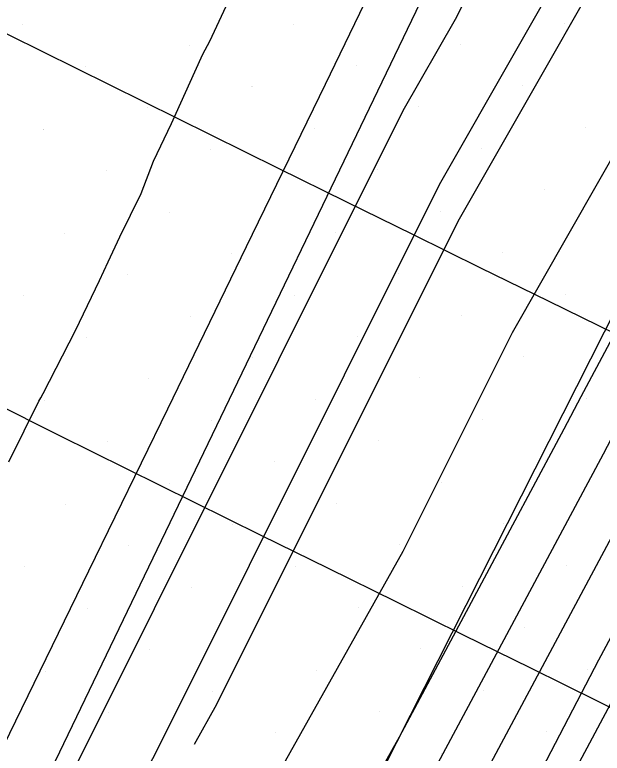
# Model space of a CAD drawing. Extents: x 2354170 to 2357230, y 866100 to 868290.
# Drawn here: x 2355706.84 to 2355726.38, y 867192.65 to 867217.21 of the extents above; entities that cross this region are included whole.
import ezdxf

# ---------------------------------------------------------------- set-up
doc = ezdxf.new("R2010")
doc.units = 0
for name, color, linetype in [('Default', 7, 'Continuous'), ('DTM Contours Major', 7, 'Continuous'), ('DTM Contours Minor', 7, 'Continuous'), ('Exist DTM Scan Elevation Point', 7, 'Continuous'), ('Exist Roads EOP', 7, 'Continuous'), ('PH Exist DTM Breakline', 7, 'Continuous'), ('Scratch_Level_0', 7, 'Continuous'), ('Scratch_Level_4', 7, 'Continuous')]:
    doc.layers.add(name, color=color, linetype=linetype)

msp = doc.modelspace()

# ---------------------------------------------------------------- linework, layer by layer
at = {"layer": 'Default'}
for points in [[(2355756.219, 867282.59), (2355755.189, 867280.85), (2355745.083, 867264.5), (2355743.058, 867259.78), (2355737.972, 867244.294), (2355735.38, 867236.143), (2355728.586, 867222.627), (2355721.568, 867210.328), (2355713.547, 867194.27), (2355712.799, 867192.935)], [(2355678.165, 867126.175), (2355687.697, 867143.855), (2355688.585, 867144.569), (2355689.234, 867146.246), (2355690.461, 867150.349), (2355700.339, 867175.135), (2355700.666, 867175.94), (2355700.69, 867175.983), (2355706.444, 867187.567), (2355707.35, 867189.181), (2355719.757, 867214.022), (2355721.491, 867217.061), (2355733.186, 867240.328)], [(2355739.08, 867229.651), (2355725.661, 867204.501), (2355725.103, 867203.43), (2355719.62, 867193.18), (2355710.931, 867177.694), (2355710.455, 867176.736), (2355709.887, 867175.717), (2355702.091, 867156.497), (2355701.925, 867156.081), (2355701.42, 867154.396), (2355696.297, 867138.982), (2355695.062, 867136.333), (2355693.48, 867134.605), (2355692.133, 867133.521), (2355691.296, 867131.968), (2355686.339, 867127.968), (2355688.792, 867125.903), (2355688.984, 867124.584), (2355685.124, 867115.853), (2355681.74, 867108.781)], [(2355735.68, 867228.193), (2355723.378, 867206.633), (2355719.745, 867199.358), (2355709.436, 867180.985), (2355707.2, 867176.485), (2355706.814, 867175.792), (2355701.507, 867162.71), (2355698.103, 867154.17), (2355693.781, 867139.722), (2355693.645, 867139.371), (2355690.654, 867136.966), (2355686.919, 867130.037), (2355683.355, 867127.161), (2355686.166, 867124.795), (2355685.265, 867120.638), (2355682.205, 867113.719)], [(2355741.229, 867227.398), (2355734.778, 867215.308), (2355727.72, 867201.761), (2355720.79, 867188.804), (2355713.734, 867175.237), (2355713.463, 867174.733), (2355711.546, 867170.35), (2355707.938, 867161.797), (2355705.579, 867155.767), (2355704.128, 867149.939), (2355701.874, 867143.16), (2355695.399, 867129.267), (2355694.161, 867127.915), (2355693.186, 867129.072), (2355692.058, 867128.328), (2355692.685, 867124.021), (2355690.961, 867120.122), (2355684.094, 867105.772), (2355681.964, 867101.721)], [(2355739.337, 867220.712), (2355729.029, 867200.926), (2355726.256, 867195.743), (2355715.12, 867174.332), (2355715.033, 867174.17), (2355711.997, 867167.226), (2355710.923, 867164.681), (2355707.354, 867155.556), (2355705.158, 867146.737), (2355704.663, 867145.249), (2355695.568, 867125.735), (2355695.097, 867125.22), (2355694.726, 867125.66), (2355694.297, 867125.378), (2355694.535, 867123.739), (2355693.88, 867122.257), (2355685.272, 867104.268), (2355684.868, 867103.5), (2355677.056, 867085.957)], [(2355706.633, 867202.343), (2355707.153, 867203.369), (2355707.64, 867204.352), (2355707.706, 867204.472), (2355707.785, 867204.61), (2355708.852, 867206.712), (2355709.651, 867208.37), (2355709.946, 867208.986), (2355710.332, 867209.82), (2355711.035, 867211.263), (2355711.445, 867212.343), (2355712.05, 867213.589), (2355712.822, 867215.311), (2355713.086, 867215.901), (2355713.32, 867216.333), (2355714.183, 867218.173)], [(2355731.479, 867212.266), (2355730.219, 867209.905), (2355726.411, 867202.595), (2355715.324, 867181.866), (2355712.347, 867176.143), (2355711.892, 867175.295), (2355711.095, 867173.474), (2355704.953, 867158.914), (2355703.804, 867155.978), (2355703.098, 867153.141), (2355699.086, 867141.071), (2355695.231, 867132.8), (2355693.225, 867130.609), (2355692.347, 867131.652), (2355691.915, 867130.867), (2355689.323, 867128.775), (2355690.304, 867127.949), (2355690.68, 867125.369)]]:
    msp.add_lwpolyline(points, dxfattribs=at)
at = {"layer": 'DTM Contours Major'}
msp.add_lwpolyline([(2355731.479, 867212.266), (2355730.219, 867209.905), (2355726.411, 867202.595), (2355715.324, 867181.866), (2355712.347, 867176.143), (2355711.892, 867175.295), (2355711.095, 867173.474), (2355704.953, 867158.914), (2355703.804, 867155.978), (2355703.098, 867153.141), (2355699.086, 867141.071), (2355695.231, 867132.8), (2355693.225, 867130.609), (2355692.347, 867131.652), (2355691.915, 867130.867), (2355689.323, 867128.775), (2355690.304, 867127.949), (2355690.68, 867125.369)], dxfattribs=at)
at = {"layer": 'DTM Contours Minor'}
msp.add_lwpolyline([(2355695.57, 867158.049), (2355700.728, 867170.993), (2355702.715, 867175.891), (2355702.86, 867176.151), (2355707.442, 867185.373), (2355711.482, 867192.573), (2355720.964, 867211.559), (2355726.221, 867220.772)], dxfattribs=at)
at = {"layer": 'Exist DTM Scan Elevation Point'}
for p, q in [((2355707.092, 867216.869), (2355707.092, 867216.869)), ((2355716.106, 867216.901), (2355716.106, 867216.901)), ((2355712.642, 867216.195), (2355712.642, 867216.195)), ((2355709.177, 867215.49), (2355709.177, 867215.49)), ((2355714.727, 867214.816), (2355714.727, 867214.816)), ((2355711.262, 867214.11), (2355711.262, 867214.11)), ((2355707.798, 867213.405), (2355707.798, 867213.405)), ((2355713.347, 867212.731), (2355713.347, 867212.731)), ((2355709.883, 867212.025), (2355709.883, 867212.025)), ((2355711.968, 867210.646), (2355711.968, 867210.646)), ((2355708.503, 867209.94), (2355708.503, 867209.94)), ((2355714.053, 867209.266), (2355714.053, 867209.266)), ((2355710.588, 867208.561), (2355710.588, 867208.561)), ((2355707.124, 867207.855), (2355707.124, 867207.855)), ((2355712.673, 867207.181), (2355712.673, 867207.181)), ((2355709.209, 867206.476), (2355709.209, 867206.476)), ((2355711.294, 867205.096), (2355711.294, 867205.096)), ((2355707.829, 867204.391), (2355707.829, 867204.391)), ((2355709.914, 867203.011), (2355709.914, 867203.011)), ((2355708.535, 867200.926), (2355708.535, 867200.926)), ((2355707.156, 867198.841), (2355707.156, 867198.841))]:
    msp.add_line(p, q, dxfattribs=at)
at = {"layer": 'Exist Roads EOP'}
msp.add_lwpolyline([(2355680.525, 867139.315), (2355683.103, 867144.733), (2355685.693, 867150.145), (2355688.295, 867155.552), (2355690.907, 867160.954), (2355693.527, 867166.351), (2355696.153, 867171.746), (2355698.782, 867177.139), (2355701.413, 867182.532), (2355704.044, 867187.924), (2355706.674, 867193.317), (2355709.302, 867198.711), (2355711.927, 867204.106), (2355714.549, 867209.503), (2355717.167, 867214.902), (2355719.78, 867220.303)], dxfattribs=at)
at = {"layer": 'PH Exist DTM Breakline'}
for points in [[(2355837.882, 867455.403), (2355821.17, 867421.842), (2355806.344, 867389.74), (2355794.755, 867363.845), (2355793.088, 867352.536), (2355792.171, 867348.439), (2355790.111, 867345.552), (2355782.553, 867336.039), (2355777.227, 867330.778), (2355765.909, 867311.071), (2355754.32, 867289.06), (2355742.292, 867263.446), (2355732.169, 867242.268), (2355700.262, 867175.95), (2355686.45, 867146.762), (2355675.72, 867125.097), (2355660.554, 867093.452), (2355646.796, 867063.536), (2355632.78, 867034.163), (2355619.043, 867004.402), (2355606.805, 866979.006), (2355594.124, 866952.764), (2355579.808, 866923.86)], [(2355677.815, 867084.975), (2355685.547, 867103.916), (2355695.671, 867123.567), (2355705.448, 867145.837), (2355707.937, 867155.486), (2355712.188, 867165.902), (2355715.773, 867173.905), (2355743.217, 867225.312), (2355754.664, 867247.835), (2355760.68, 867259.91), (2355762.17, 867266.141), (2355767.769, 867277.123), (2355771.411, 867283.401), (2355777.779, 867297.336), (2355783.987, 867310.399), (2355788.775, 867318.885), (2355796.286, 867329.785), (2355800.026, 867340.356), (2355807.314, 867356.627), (2355810.405, 867367.165), (2355819.229, 867383.864), (2355826.406, 867397.642), (2355834.416, 867416.958), (2355839.636, 867428.918)], [(2355775.144, 867308.317), (2355771.38, 867300.88), (2355762.919, 867282.648), (2355756.464, 867268.795), (2355745.728, 867247.001), (2355738.42, 867230.343), (2355710.775, 867175.696), (2355702.12, 867156.179), (2355694.983, 867137.997), (2355692.56, 867132.526), (2355692.233, 867131.183), (2355691.311, 867129.313), (2355687.936, 867124.744), (2355679.451, 867111.705), (2355670.374, 867094.617), (2355667.473, 867088.652), (2355653.715, 867064.678), (2355641.108, 867037.333), (2355633.25, 867028.288)]]:
    msp.add_lwpolyline(points, dxfattribs=at)
at = {"layer": 'Scratch_Level_0'}
for p, q in [((2355707.092, 867216.869), (2355707.092, 867216.869)), ((2355716.106, 867216.901), (2355716.106, 867216.901)), ((2355725.119, 867216.933), (2355725.119, 867216.933)), ((2355712.641, 867216.196), (2355712.641, 867216.196)), ((2355721.655, 867216.227), (2355721.655, 867216.227)), ((2355709.177, 867215.49), (2355709.177, 867215.49)), ((2355718.191, 867215.522), (2355718.191, 867215.522)), ((2355714.726, 867214.816), (2355714.726, 867214.816)), ((2355723.74, 867214.848), (2355723.74, 867214.848)), ((2355711.262, 867214.111), (2355711.262, 867214.111)), ((2355720.275, 867214.142), (2355720.275, 867214.142)), ((2355707.797, 867213.405), (2355707.797, 867213.405)), ((2355716.811, 867213.437), (2355716.811, 867213.437)), ((2355725.825, 867213.468), (2355725.825, 867213.468)), ((2355713.347, 867212.731), (2355713.347, 867212.731)), ((2355722.36, 867212.763), (2355722.36, 867212.763)), ((2355709.882, 867212.026), (2355709.882, 867212.026)), ((2355718.896, 867212.057), (2355718.896, 867212.057)), ((2355724.445, 867211.383), (2355724.445, 867211.383)), ((2355715.432, 867211.352), (2355715.432, 867211.352)), ((2355711.967, 867210.646), (2355711.967, 867210.646)), ((2355720.981, 867210.678), (2355720.981, 867210.678)), ((2355708.503, 867209.941), (2355708.503, 867209.941)), ((2355717.517, 867209.972), (2355717.517, 867209.972)), ((2355714.052, 867209.267), (2355714.052, 867209.267)), ((2355723.066, 867209.298), (2355723.066, 867209.298)), ((2355710.588, 867208.561), (2355710.588, 867208.561)), ((2355719.602, 867208.593), (2355719.602, 867208.593)), ((2355707.123, 867207.856), (2355707.123, 867207.856)), ((2355716.137, 867207.887), (2355716.137, 867207.887)), ((2355725.151, 867207.919), (2355725.151, 867207.919)), ((2355721.687, 867207.213), (2355721.687, 867207.213)), ((2355712.673, 867207.182), (2355712.673, 867207.182)), ((2355709.208, 867206.476), (2355709.208, 867206.476)), ((2355718.222, 867206.508), (2355718.222, 867206.508)), ((2355714.758, 867205.802), (2355714.758, 867205.802)), ((2355723.772, 867205.834), (2355723.772, 867205.834)), ((2355711.293, 867205.097), (2355711.293, 867205.097)), ((2355720.307, 867205.128), (2355720.307, 867205.128)), ((2355707.829, 867204.391), (2355707.829, 867204.391)), ((2355716.843, 867204.423), (2355716.843, 867204.423)), ((2355725.857, 867204.455), (2355725.857, 867204.455)), ((2355713.378, 867203.717), (2355713.378, 867203.717)), ((2355722.392, 867203.749), (2355722.392, 867203.749)), ((2355718.928, 867203.043), (2355718.928, 867203.043)), ((2355709.914, 867203.012), (2355709.914, 867203.012)), ((2355715.463, 867202.338), (2355715.463, 867202.338)), ((2355724.477, 867202.37), (2355724.477, 867202.37)), ((2355711.999, 867201.632), (2355711.999, 867201.632)), ((2355721.013, 867201.664), (2355721.013, 867201.664)), ((2355708.535, 867200.927), (2355708.535, 867200.927)), ((2355717.548, 867200.958), (2355717.548, 867200.958)), ((2355714.084, 867200.253), (2355714.084, 867200.253)), ((2355723.098, 867200.285), (2355723.098, 867200.285)), ((2355710.619, 867199.547), (2355710.619, 867199.547)), ((2355719.633, 867199.579), (2355719.633, 867199.579)), ((2355716.169, 867198.873), (2355716.169, 867198.873)), ((2355725.183, 867198.905), (2355725.183, 867198.905)), ((2355707.155, 867198.842), (2355707.155, 867198.842)), ((2355712.704, 867198.168), (2355712.704, 867198.168)), ((2355721.718, 867198.2), (2355721.718, 867198.2)), ((2355709.24, 867197.462), (2355709.24, 867197.462)), ((2355718.254, 867197.494), (2355718.254, 867197.494)), ((2355714.789, 867196.788), (2355714.789, 867196.788)), ((2355723.803, 867196.82), (2355723.803, 867196.82)), ((2355711.325, 867196.083), (2355711.325, 867196.083)), ((2355720.339, 867196.115), (2355720.339, 867196.115)), ((2355716.874, 867195.409), (2355716.874, 867195.409)), ((2355725.888, 867195.441), (2355725.888, 867195.441)), ((2355707.861, 867195.377), (2355707.861, 867195.377)), ((2355713.41, 867194.703), (2355713.41, 867194.703)), ((2355722.424, 867194.735), (2355722.424, 867194.735)), ((2355709.946, 867193.998), (2355709.946, 867193.998)), ((2355718.959, 867194.03), (2355718.959, 867194.03)), ((2355715.495, 867193.324), (2355715.495, 867193.324)), ((2355724.509, 867193.356), (2355724.509, 867193.356)), ((2355721.044, 867192.65), (2355721.044, 867192.65))]:
    msp.add_line(p, q, dxfattribs=at)
at = {"layer": 'Scratch_Level_4'}
for points in [[(2355704.398, 867217.653), (2355706.638, 867216.541), (2355708.878, 867215.431), (2355711.118, 867214.321), (2355713.359, 867213.213), (2355715.601, 867212.107), (2355717.843, 867211.002), (2355720.086, 867209.898), (2355722.33, 867208.796), (2355724.574, 867207.694), (2355726.819, 867206.593)], [(2355681.488, 867216.688), (2355683.723, 867215.569), (2355685.958, 867214.449), (2355688.193, 867213.327), (2355690.427, 867212.205), (2355692.66, 867211.082), (2355694.893, 867209.958), (2355697.126, 867208.833), (2355699.358, 867207.708), (2355701.591, 867206.584), (2355703.826, 867205.464), (2355706.061, 867204.344), (2355708.299, 867203.229), (2355710.538, 867202.118), (2355712.779, 867201.009), (2355715.021, 867199.904), (2355717.263, 867198.799), (2355719.506, 867197.694), (2355721.748, 867196.589), (2355723.99, 867195.483), (2355726.23, 867194.374), (2355728.47, 867193.264)]]:
    msp.add_lwpolyline(points, dxfattribs=at)

doc.saveas('drawing.dxf')
